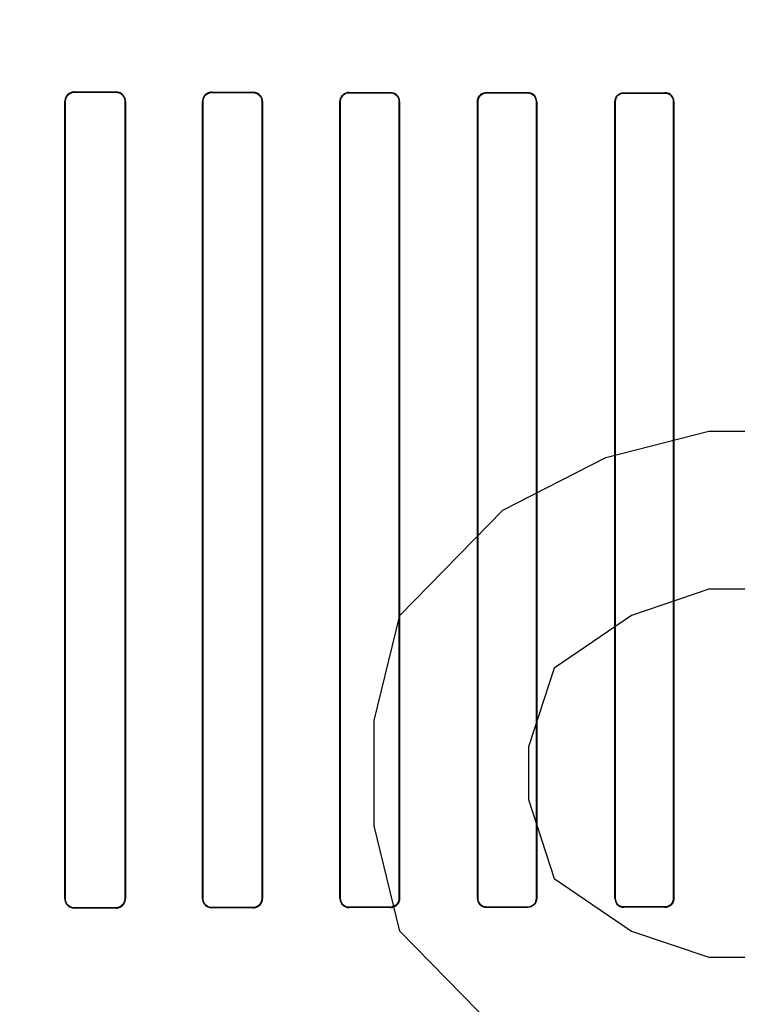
# Model space of a CAD drawing. Header units: millimetres. Extents: x 0 to 297, y 0 to 210.
# Tile 327 of 455: x 240.178 to 240.361, y 157.523 to 157.774. Entities that reach past the tile are written whole.
import ezdxf

# ---------------------------------------------------------------- set-up
doc = ezdxf.new("R2010")
doc.units = ezdxf.units.MM
doc.header["$LTSCALE"] = 16.335
doc.layers.get('0').update_dxf_attribs({"linetype": 'CONTINUOUS'})
for name, color, linetype in [('AXES_REF', 7, 'CONTINUOUS'), ('INTFCLR_1', 7, 'CONTINUOUS'), ('INTFCLR_72935', 7, 'CONTINUOUS')]:
    doc.layers.add(name, color=color, linetype=linetype)

msp = doc.modelspace()

# ---------------------------------------------------------------- linework, layer by layer
at = {"color": 7, "linetype": 'Continuous'}
for p, q in [((240.32735, 157.66228), (240.3536, 157.66898)), ((240.3536, 157.66898), (240.38641, 157.66898)), ((240.3011, 157.64887), (240.32735, 157.66228)), ((240.27485, 157.62206), (240.3011, 157.64887)), ((240.3536, 157.62877), (240.33391, 157.62206)), ((240.39297, 157.62877), (240.3536, 157.62877)), ((240.26829, 157.59525), (240.27485, 157.62206)), ((240.33391, 157.62206), (240.31422, 157.60866)), ((240.31422, 157.60866), (240.30766, 157.58855)), ((240.26829, 157.56845), (240.26829, 157.59525)), ((240.30766, 157.58855), (240.30766, 157.57515)), ((240.30766, 157.57515), (240.31422, 157.55504)), ((240.27485, 157.54164), (240.26829, 157.56845)), ((240.31422, 157.55504), (240.33391, 157.54164)), ((240.3011, 157.51483), (240.27485, 157.54164)), ((240.33391, 157.54164), (240.3536, 157.53494)), ((240.3536, 157.53494), (240.39297, 157.53494))]:
    msp.add_line(p, q, dxfattribs=at)
for radius in [6.78708, 6.7865, 6.74304]:
    msp.add_circle((241.48891, 154.71148), radius, dxfattribs=at)
for radius, start, end in [(6.72, 278.277129, 261.722871), (6.874, 113.082594, 269.618979)]:
    msp.add_arc((241.48891, 154.71148), radius, start, end, dxfattribs=at)
at = {"layer": 'AXES_REF', "color": 9, "linetype": 'Continuous'}
msp.add_circle((241.48891, 154.71148), 4.15, dxfattribs=at)
at = {"layer": 'AXES_REF', "color": 7, "linetype": 'Continuous'}
msp.add_arc((241.48891, 154.71148), 6.874, 113.082685, 66.917315, dxfattribs=at)
at = {"layer": 'AXES_REF', "color": 9, "linetype": 'Continuous'}
msp.add_arc((241.48891, 154.71148), 6.19116, 94.411812, 85.588188, dxfattribs=at)
at = {"layer": 'INTFCLR_1', "color": 9, "linetype": 'Continuous'}
for p, q in [((240.19196, 157.75539), (240.19196, 157.75549)), ((240.20246, 157.75546), (240.20246, 157.75537)), ((240.22696, 157.75531), (240.22696, 157.7554)), ((240.23746, 157.75537), (240.23746, 157.75529)), ((240.26196, 157.75525), (240.26196, 157.75533)), ((240.27246, 157.75531), (240.27246, 157.75523)), ((240.29696, 157.7552), (240.29696, 157.75527)), ((240.30746, 157.75526), (240.30746, 157.75518)), ((240.33196, 157.75516), (240.33196, 157.75524)), ((240.34246, 157.75523), (240.34246, 157.75515)), ((240.18944, 157.75297), (240.18953, 157.75297)), ((240.20486, 157.75297), (240.20495, 157.75297)), ((240.22453, 157.75297), (240.22462, 157.75297)), ((240.23978, 157.75297), (240.23987, 157.75297)), ((240.2596, 157.75297), (240.25968, 157.75297)), ((240.27472, 157.75297), (240.2748, 157.75297)), ((240.29466, 157.75297), (240.29473, 157.75297)), ((240.30968, 157.75297), (240.30976, 157.75297)), ((240.3297, 157.75297), (240.32977, 157.75297)), ((240.34465, 157.75297), (240.34472, 157.75297)), ((240.18953, 157.54997), (240.18944, 157.54997)), ((240.20495, 157.54997), (240.20486, 157.54997)), ((240.22462, 157.54997), (240.22453, 157.54997)), ((240.23987, 157.54997), (240.23978, 157.54997)), ((240.25968, 157.54997), (240.2596, 157.54997)), ((240.2748, 157.54997), (240.27472, 157.54997)), ((240.29473, 157.54997), (240.29466, 157.54997)), ((240.30976, 157.54997), (240.30968, 157.54997)), ((240.32977, 157.54997), (240.3297, 157.54997)), ((240.34472, 157.54997), (240.34465, 157.54997)), ((240.19196, 157.54745), (240.19196, 157.54754)), ((240.20246, 157.54757), (240.20246, 157.54748)), ((240.22696, 157.54754), (240.22696, 157.54763)), ((240.23746, 157.54765), (240.23746, 157.54756)), ((240.26196, 157.54761), (240.26196, 157.54769)), ((240.27246, 157.54771), (240.27246, 157.54763)), ((240.29696, 157.54766), (240.29696, 157.54774)), ((240.30746, 157.54775), (240.30746, 157.54768)), ((240.33196, 157.5477), (240.33196, 157.54778)), ((240.34246, 157.54779), (240.34246, 157.54771))]:
    msp.add_line(p, q, dxfattribs=at)
at = {"layer": 'INTFCLR_1', "color": 6, "linetype": 'Continuous'}
for p, q in [((240.18944, 157.75297), (240.18944, 157.54997)), ((240.18953, 157.75297), (240.18953, 157.54997)), ((240.20486, 157.54997), (240.20486, 157.75297)), ((240.20495, 157.54997), (240.20495, 157.75297)), ((240.22453, 157.75297), (240.22453, 157.54997)), ((240.22462, 157.75297), (240.22462, 157.54997)), ((240.23978, 157.54997), (240.23978, 157.75297)), ((240.23987, 157.54997), (240.23987, 157.75297)), ((240.2596, 157.75297), (240.2596, 157.54997)), ((240.25968, 157.75297), (240.25968, 157.54997)), ((240.27472, 157.54997), (240.27472, 157.75297)), ((240.2748, 157.54997), (240.2748, 157.75297)), ((240.29466, 157.75297), (240.29466, 157.54997)), ((240.29473, 157.75297), (240.29473, 157.54997)), ((240.30968, 157.54997), (240.30968, 157.75297)), ((240.30976, 157.54997), (240.30976, 157.75297)), ((240.3297, 157.75297), (240.3297, 157.54997)), ((240.32977, 157.75297), (240.32977, 157.54997)), ((240.34465, 157.54997), (240.34465, 157.75297)), ((240.34472, 157.54997), (240.34472, 157.75297))]:
    msp.add_line(p, q, dxfattribs=at)
for centre, major_axis, start_param, end_param in [((240.42471, 157.75647), (0.36509, 0), -2.262072, -2.225293), ((240.42471, 157.75647), (0.38609, 0), -2.217858, -2.184193), ((240.42471, 157.75647), (0.36509, 0), -2.143198, -2.109347), ((240.42471, 157.75647), (0.38609, 0), -2.10853, -2.077154), ((240.42471, 157.75647), (0.36509, 0), -2.032847, -2.000965), ((240.42471, 157.75647), (0.38609, 0), -2.005937, -1.976148), ((240.42471, 157.75647), (0.36509, 0), -1.928279, -1.897747), ((240.42471, 157.75647), (0.38609, 0), -1.908037, -1.879358), ((240.42471, 157.75647), (0.36509, 0), -1.827661, -1.798036), ((240.42471, 157.75647), (0.38609, 0), -1.8134, -1.785477), ((240.42471, 157.54647), (0.38609, 0), 2.184193, 2.217858), ((240.42471, 157.54647), (0.36509, 0), 2.225293, 2.262072), ((240.42471, 157.54647), (0.38609, 0), 2.077154, 2.10853), ((240.42471, 157.54647), (0.36509, 0), 2.109347, 2.143198), ((240.42471, 157.54647), (0.38609, 0), 1.976148, 2.005937), ((240.42471, 157.54647), (0.36509, 0), 2.000965, 2.032847), ((240.42471, 157.54647), (0.38609, 0), 1.879358, 1.908037), ((240.42471, 157.54647), (0.36509, 0), 1.897747, 1.928279), ((240.42471, 157.54647), (0.38609, 0), 1.785477, 1.8134), ((240.42471, 157.54647), (0.36509, 0), 1.798036, 1.827661)]:
    msp.add_ellipse(centre, major_axis=major_axis, ratio=0.003491, start_param=start_param, end_param=end_param, dxfattribs=at)
for points, knots in [([(240.19196, 157.75549), (240.19148, 157.75549), (240.19017, 157.75512), (240.18944, 157.75376), (240.18944, 157.75297)], [0, 0, 0, 0, 0.379371, 1, 1, 1, 1]), ([(240.19196, 157.75539), (240.1915, 157.75539), (240.19024, 157.75505), (240.18953, 157.75374), (240.18953, 157.75297)], [0, 0, 0, 0, 0.373842, 1, 1, 1, 1]), ([(240.20495, 157.75297), (240.20495, 157.75349), (240.20454, 157.75479), (240.20321, 157.75546), (240.20246, 157.75546)], [0, 0, 0, 0, 0.412853, 1, 1, 1, 1]), ([(240.20486, 157.75297), (240.20486, 157.75348), (240.20446, 157.75473), (240.20318, 157.75536), (240.20246, 157.75537)], [0, 0, 0, 0, 0.417005, 1, 1, 1, 1]), ([(240.22696, 157.7554), (240.22651, 157.7554), (240.22525, 157.75506), (240.22453, 157.75375), (240.22453, 157.75297)], [0, 0, 0, 0, 0.365847, 1, 1, 1, 1]), ([(240.22696, 157.75531), (240.2264, 157.75531), (240.22516, 157.75485), (240.22462, 157.7536), (240.22462, 157.75297)], [0, 0, 0, 0, 0.47417, 1, 1, 1, 1]), ([(240.23987, 157.75297), (240.23987, 157.75349), (240.23946, 157.75475), (240.23817, 157.75537), (240.23746, 157.75537)], [0, 0, 0, 0, 0.424164, 1, 1, 1, 1]), ([(240.23978, 157.75297), (240.23978, 157.75347), (240.23939, 157.75469), (240.23814, 157.75529), (240.23746, 157.75529)], [0, 0, 0, 0, 0.426866, 1, 1, 1, 1]), ([(240.26196, 157.75533), (240.2614, 157.75533), (240.26015, 157.75487), (240.2596, 157.75361), (240.2596, 157.75297)], [0, 0, 0, 0, 0.467061, 1, 1, 1, 1]), ([(240.26196, 157.75525), (240.26151, 157.75525), (240.26032, 157.7549), (240.25968, 157.75367), (240.25968, 157.75297)], [0, 0, 0, 0, 0.396505, 1, 1, 1, 1]), ([(240.2748, 157.75297), (240.2748, 157.75348), (240.27439, 157.75471), (240.27314, 157.75531), (240.27246, 157.75531)], [0, 0, 0, 0, 0.432833, 1, 1, 1, 1]), ([(240.27472, 157.75297), (240.27472, 157.75347), (240.27433, 157.75465), (240.27312, 157.75523), (240.27246, 157.75523)], [0, 0, 0, 0, 0.434515, 1, 1, 1, 1]), ([(240.29696, 157.75527), (240.29642, 157.75528), (240.29521, 157.75484), (240.29466, 157.7536), (240.29466, 157.75297)], [0, 0, 0, 0, 0.459212, 1, 1, 1, 1]), ([(240.29696, 157.7552), (240.29638, 157.7552), (240.2952, 157.75471), (240.29473, 157.75352), (240.29473, 157.75297)], [0, 0, 0, 0, 0.511255, 1, 1, 1, 1]), ([(240.30976, 157.75297), (240.30976, 157.75348), (240.30935, 157.75469), (240.30812, 157.75526), (240.30746, 157.75526)], [0, 0, 0, 0, 0.439306, 1, 1, 1, 1]), ([(240.30968, 157.75297), (240.30968, 157.75347), (240.30928, 157.75464), (240.30809, 157.75518), (240.30746, 157.75518)], [0, 0, 0, 0, 0.445822, 1, 1, 1, 1]), ([(240.3297, 157.75297), (240.3297, 157.75349), (240.33011, 157.75468), (240.33133, 157.75524), (240.33196, 157.75524)], [0, 0, 0, 0, 0.448932, 1, 1, 1, 1]), ([(240.33196, 157.75516), (240.3314, 157.75516), (240.33023, 157.75469), (240.32977, 157.75352), (240.32977, 157.75297)], [0, 0, 0, 0, 0.506253, 1, 1, 1, 1]), ([(240.34472, 157.75297), (240.34472, 157.75354), (240.34424, 157.75474), (240.34304, 157.75523), (240.34246, 157.75523)], [0, 0, 0, 0, 0.496562, 1, 1, 1, 1]), ([(240.34465, 157.75297), (240.34465, 157.75347), (240.34424, 157.75462), (240.34308, 157.75515), (240.34246, 157.75515)], [0, 0, 0, 0, 0.450447, 1, 1, 1, 1]), ([(240.18944, 157.54997), (240.18944, 157.54945), (240.18984, 157.54813), (240.1912, 157.54745), (240.19196, 157.54745)], [0, 0, 0, 0, 0.405294, 1, 1, 1, 1]), ([(240.18953, 157.54997), (240.18953, 157.54946), (240.18993, 157.54819), (240.19124, 157.54754), (240.19196, 157.54754)], [0, 0, 0, 0, 0.4116, 1, 1, 1, 1]), ([(240.20246, 157.54757), (240.20291, 157.54757), (240.20415, 157.54791), (240.20486, 157.5492), (240.20486, 157.54997)], [0, 0, 0, 0, 0.369218, 1, 1, 1, 1]), ([(240.20246, 157.54748), (240.20294, 157.54748), (240.20422, 157.54784), (240.20495, 157.54918), (240.20495, 157.54997)], [0, 0, 0, 0, 0.373744, 1, 1, 1, 1]), ([(240.22453, 157.54997), (240.22453, 157.54945), (240.22494, 157.54818), (240.22625, 157.54754), (240.22696, 157.54754)], [0, 0, 0, 0, 0.419413, 1, 1, 1, 1]), ([(240.22462, 157.54997), (240.22462, 157.54946), (240.22501, 157.54823), (240.22628, 157.54762), (240.22696, 157.54763)], [0, 0, 0, 0, 0.422806, 1, 1, 1, 1]), ([(240.23746, 157.54765), (240.23794, 157.54765), (240.23915, 157.54801), (240.23978, 157.54926), (240.23978, 157.54997)], [0, 0, 0, 0, 0.401644, 1, 1, 1, 1]), ([(240.23746, 157.54756), (240.23805, 157.54756), (240.23932, 157.54804), (240.23987, 157.54932), (240.23987, 157.54997)], [0, 0, 0, 0, 0.473342, 1, 1, 1, 1]), ([(240.2596, 157.54997), (240.2596, 157.54945), (240.26001, 157.54821), (240.26128, 157.54761), (240.26196, 157.54761)], [0, 0, 0, 0, 0.42929, 1, 1, 1, 1]), ([(240.25968, 157.54997), (240.25968, 157.54947), (240.26008, 157.54827), (240.2613, 157.54769), (240.26196, 157.54769)], [0, 0, 0, 0, 0.431437, 1, 1, 1, 1]), ([(240.27246, 157.54771), (240.27292, 157.54771), (240.27409, 157.54805), (240.27472, 157.54927), (240.27472, 157.54997)], [0, 0, 0, 0, 0.393953, 1, 1, 1, 1]), ([(240.27246, 157.54763), (240.27302, 157.54763), (240.27425, 157.54808), (240.2748, 157.54933), (240.2748, 157.54997)], [0, 0, 0, 0, 0.463766, 1, 1, 1, 1]), ([(240.29466, 157.54997), (240.29466, 157.54945), (240.29506, 157.54824), (240.2963, 157.54766), (240.29696, 157.54766)], [0, 0, 0, 0, 0.436745, 1, 1, 1, 1]), ([(240.29473, 157.54997), (240.29473, 157.54947), (240.29513, 157.5483), (240.29633, 157.54774), (240.29696, 157.54774)], [0, 0, 0, 0, 0.438001, 1, 1, 1, 1]), ([(240.30746, 157.54775), (240.30804, 157.54775), (240.30922, 157.54824), (240.30968, 157.54941), (240.30968, 157.54997)], [0, 0, 0, 0, 0.509133, 1, 1, 1, 1]), ([(240.30976, 157.54997), (240.30976, 157.54945), (240.30934, 157.54824), (240.30811, 157.54768), (240.30746, 157.54768)], [0, 0, 0, 0, 0.444674, 1, 1, 1, 1]), ([(240.3297, 157.54997), (240.3297, 157.54946), (240.3301, 157.54826), (240.33132, 157.5477), (240.33196, 157.5477)], [0, 0, 0, 0, 0.442114, 1, 1, 1, 1]), ([(240.32977, 157.54997), (240.32977, 157.54947), (240.33017, 157.54831), (240.33135, 157.54778), (240.33196, 157.54778)], [0, 0, 0, 0, 0.449607, 1, 1, 1, 1]), ([(240.34246, 157.54779), (240.34303, 157.54779), (240.34419, 157.54826), (240.34465, 157.54942), (240.34465, 157.54997)], [0, 0, 0, 0, 0.504817, 1, 1, 1, 1]), ([(240.34472, 157.54997), (240.34472, 157.54945), (240.34431, 157.54826), (240.3431, 157.54771), (240.34246, 157.54771)], [0, 0, 0, 0, 0.449916, 1, 1, 1, 1])]:
    msp.add_open_spline(points, degree=3, knots=knots, dxfattribs=at)
at = {"layer": 'INTFCLR_72935', "color": 9, "linetype": 'Continuous'}
for p, q in [((240.19196, 157.75549), (240.19196, 157.75539)), ((240.20246, 157.75537), (240.20246, 157.75546)), ((240.22696, 157.7554), (240.22696, 157.75531)), ((240.23746, 157.75529), (240.23746, 157.75537)), ((240.26196, 157.75533), (240.26196, 157.75525)), ((240.27246, 157.75523), (240.27246, 157.75531)), ((240.29696, 157.75527), (240.29696, 157.7552)), ((240.30746, 157.75518), (240.30746, 157.75526)), ((240.33196, 157.75524), (240.33196, 157.75516)), ((240.34246, 157.75515), (240.34246, 157.75523)), ((240.18953, 157.75297), (240.18944, 157.75297)), ((240.20495, 157.75297), (240.20486, 157.75297)), ((240.22462, 157.75297), (240.22453, 157.75297)), ((240.23987, 157.75297), (240.23978, 157.75297)), ((240.25968, 157.75297), (240.2596, 157.75297)), ((240.2748, 157.75297), (240.27472, 157.75297)), ((240.29473, 157.75297), (240.29466, 157.75297)), ((240.30976, 157.75297), (240.30968, 157.75297)), ((240.32977, 157.75297), (240.3297, 157.75297)), ((240.34472, 157.75297), (240.34465, 157.75297)), ((240.18944, 157.54997), (240.18953, 157.54997)), ((240.20486, 157.54997), (240.20495, 157.54997)), ((240.22453, 157.54997), (240.22462, 157.54997)), ((240.23978, 157.54997), (240.23987, 157.54997)), ((240.2596, 157.54997), (240.25968, 157.54997)), ((240.27472, 157.54997), (240.2748, 157.54997)), ((240.29466, 157.54997), (240.29473, 157.54997)), ((240.30968, 157.54997), (240.30976, 157.54997)), ((240.3297, 157.54997), (240.32977, 157.54997)), ((240.34465, 157.54997), (240.34472, 157.54997)), ((240.19196, 157.54754), (240.19196, 157.54745)), ((240.20246, 157.54748), (240.20246, 157.54757)), ((240.22696, 157.54763), (240.22696, 157.54754)), ((240.23746, 157.54756), (240.23746, 157.54765)), ((240.26196, 157.54769), (240.26196, 157.54761)), ((240.27246, 157.54763), (240.27246, 157.54771)), ((240.29696, 157.54774), (240.29696, 157.54766)), ((240.30746, 157.54768), (240.30746, 157.54775)), ((240.33196, 157.54778), (240.33196, 157.5477)), ((240.34246, 157.54771), (240.34246, 157.54779))]:
    msp.add_line(p, q, dxfattribs=at)
at = {"layer": 'INTFCLR_72935', "color": 6, "linetype": 'Continuous'}
for p, q in [((240.18944, 157.54997), (240.18944, 157.75297)), ((240.18953, 157.54997), (240.18953, 157.75297)), ((240.20486, 157.75297), (240.20486, 157.54997)), ((240.20495, 157.75297), (240.20495, 157.54997)), ((240.22453, 157.54997), (240.22453, 157.75297)), ((240.22462, 157.54997), (240.22462, 157.75297)), ((240.23978, 157.75297), (240.23978, 157.54997)), ((240.23987, 157.75297), (240.23987, 157.54997)), ((240.2596, 157.54997), (240.2596, 157.75297)), ((240.25968, 157.54997), (240.25968, 157.75297)), ((240.27472, 157.75297), (240.27472, 157.54997)), ((240.2748, 157.75297), (240.2748, 157.54997)), ((240.29466, 157.54997), (240.29466, 157.75297)), ((240.29473, 157.54997), (240.29473, 157.75297)), ((240.30968, 157.75297), (240.30968, 157.54997)), ((240.30976, 157.75297), (240.30976, 157.54997)), ((240.3297, 157.54997), (240.3297, 157.75297)), ((240.32977, 157.54997), (240.32977, 157.75297)), ((240.34465, 157.75297), (240.34465, 157.54997)), ((240.34472, 157.75297), (240.34472, 157.54997))]:
    msp.add_line(p, q, dxfattribs=at)
for centre, major_axis, start_param, end_param in [((240.42471, 157.75647), (0.36509, 0), -2.262072, -2.225293), ((240.42471, 157.75647), (0.38609, 0), -2.217858, -2.184193), ((240.42471, 157.75647), (0.36509, 0), -2.143198, -2.109347), ((240.42471, 157.75647), (0.38609, 0), -2.10853, -2.077154), ((240.42471, 157.75647), (0.36509, 0), -2.032847, -2.000965), ((240.42471, 157.75647), (0.38609, 0), -2.005937, -1.976148), ((240.42471, 157.75647), (0.36509, 0), -1.928279, -1.897747), ((240.42471, 157.75647), (0.38609, 0), -1.908037, -1.879358), ((240.42471, 157.75647), (0.36509, 0), -1.827661, -1.798036), ((240.42471, 157.75647), (0.38609, 0), -1.8134, -1.785477), ((240.42471, 157.54647), (0.38609, 0), 2.184193, 2.217858), ((240.42471, 157.54647), (0.36509, 0), 2.225293, 2.262072), ((240.42471, 157.54647), (0.38609, 0), 2.077154, 2.10853), ((240.42471, 157.54647), (0.36509, 0), 2.109347, 2.143198), ((240.42471, 157.54647), (0.38609, 0), 1.976148, 2.005937), ((240.42471, 157.54647), (0.36509, 0), 2.000965, 2.032847), ((240.42471, 157.54647), (0.38609, 0), 1.879358, 1.908037), ((240.42471, 157.54647), (0.36509, 0), 1.897747, 1.928279), ((240.42471, 157.54647), (0.38609, 0), 1.785477, 1.8134), ((240.42471, 157.54647), (0.36509, 0), 1.798036, 1.827661)]:
    msp.add_ellipse(centre, major_axis=major_axis, ratio=0.003491, start_param=start_param, end_param=end_param, dxfattribs=at)
for points, knots in [([(240.19196, 157.75549), (240.19147, 157.75549), (240.19016, 157.75511), (240.18944, 157.75375), (240.18944, 157.75297)], [0, 0, 0, 0, 0.387522, 1, 1, 1, 1]), ([(240.18953, 157.75297), (240.18953, 157.75348), (240.18993, 157.75475), (240.19124, 157.75539), (240.19196, 157.75539)], [0, 0, 0, 0, 0.411738, 1, 1, 1, 1]), ([(240.20495, 157.75297), (240.20495, 157.75349), (240.20454, 157.75479), (240.20321, 157.75546), (240.20246, 157.75546)], [0, 0, 0, 0, 0.411614, 1, 1, 1, 1]), ([(240.20246, 157.75537), (240.20293, 157.75537), (240.20417, 157.75502), (240.20486, 157.75372), (240.20486, 157.75297)], [0, 0, 0, 0, 0.378712, 1, 1, 1, 1]), ([(240.22696, 157.7554), (240.2265, 157.7554), (240.22524, 157.75505), (240.22453, 157.75374), (240.22453, 157.75297)], [0, 0, 0, 0, 0.376214, 1, 1, 1, 1]), ([(240.22462, 157.75297), (240.22462, 157.75348), (240.22502, 157.75471), (240.22628, 157.75531), (240.22696, 157.75531)], [0, 0, 0, 0, 0.426616, 1, 1, 1, 1]), ([(240.23987, 157.75297), (240.23987, 157.75349), (240.23946, 157.75475), (240.23817, 157.75537), (240.23746, 157.75537)], [0, 0, 0, 0, 0.425926, 1, 1, 1, 1]), ([(240.23746, 157.75529), (240.23795, 157.75529), (240.23916, 157.75491), (240.23978, 157.75367), (240.23978, 157.75297)], [0, 0, 0, 0, 0.409084, 1, 1, 1, 1]), ([(240.2596, 157.75297), (240.2596, 157.75348), (240.26001, 157.75472), (240.26128, 157.75533), (240.26196, 157.75533)], [0, 0, 0, 0, 0.429291, 1, 1, 1, 1]), ([(240.25968, 157.75297), (240.25968, 157.75348), (240.26009, 157.75467), (240.26131, 157.75525), (240.26196, 157.75525)], [0, 0, 0, 0, 0.436652, 1, 1, 1, 1]), ([(240.2748, 157.75297), (240.2748, 157.75349), (240.27439, 157.75472), (240.27314, 157.75531), (240.27246, 157.75531)], [0, 0, 0, 0, 0.43647, 1, 1, 1, 1]), ([(240.27246, 157.75523), (240.27293, 157.75523), (240.2741, 157.75487), (240.27472, 157.75366), (240.27472, 157.75297)], [0, 0, 0, 0, 0.400765, 1, 1, 1, 1]), ([(240.29466, 157.75297), (240.29466, 157.75348), (240.29506, 157.75469), (240.2963, 157.75528), (240.29696, 157.75527)], [0, 0, 0, 0, 0.436747, 1, 1, 1, 1]), ([(240.29473, 157.75297), (240.29473, 157.75347), (240.29514, 157.75465), (240.29633, 157.7552), (240.29696, 157.7552)], [0, 0, 0, 0, 0.443691, 1, 1, 1, 1]), ([(240.30976, 157.75297), (240.30976, 157.75349), (240.30934, 157.75469), (240.30811, 157.75526), (240.30746, 157.75526)], [0, 0, 0, 0, 0.444674, 1, 1, 1, 1]), ([(240.30746, 157.75518), (240.30804, 157.75518), (240.30922, 157.75469), (240.30968, 157.75352), (240.30968, 157.75297)], [0, 0, 0, 0, 0.512924, 1, 1, 1, 1]), ([(240.3297, 157.75297), (240.3297, 157.75348), (240.3301, 157.75467), (240.33132, 157.75524), (240.33196, 157.75524)], [0, 0, 0, 0, 0.442115, 1, 1, 1, 1]), ([(240.32977, 157.75297), (240.32977, 157.75347), (240.33017, 157.75463), (240.33135, 157.75516), (240.33196, 157.75516)], [0, 0, 0, 0, 0.449607, 1, 1, 1, 1]), ([(240.34472, 157.75297), (240.34472, 157.75349), (240.34431, 157.75468), (240.3431, 157.75523), (240.34246, 157.75523)], [0, 0, 0, 0, 0.449916, 1, 1, 1, 1]), ([(240.34246, 157.75515), (240.34303, 157.75515), (240.34419, 157.75467), (240.34465, 157.75352), (240.34465, 157.75297)], [0, 0, 0, 0, 0.508383, 1, 1, 1, 1]), ([(240.18944, 157.54997), (240.18944, 157.54945), (240.18984, 157.54813), (240.1912, 157.54745), (240.19196, 157.54745)], [0, 0, 0, 0, 0.404897, 1, 1, 1, 1]), ([(240.19196, 157.54754), (240.19149, 157.54754), (240.19023, 157.5479), (240.18953, 157.54921), (240.18953, 157.54997)], [0, 0, 0, 0, 0.383513, 1, 1, 1, 1]), ([(240.20486, 157.54997), (240.20486, 157.54946), (240.20446, 157.54821), (240.20318, 157.54757), (240.20246, 157.54757)], [0, 0, 0, 0, 0.417183, 1, 1, 1, 1]), ([(240.20246, 157.54748), (240.20295, 157.54748), (240.20424, 157.54785), (240.20495, 157.54919), (240.20495, 157.54997)], [0, 0, 0, 0, 0.383063, 1, 1, 1, 1]), ([(240.22453, 157.54997), (240.22453, 157.54945), (240.22494, 157.54817), (240.22625, 157.54754), (240.22696, 157.54754)], [0, 0, 0, 0, 0.422387, 1, 1, 1, 1]), ([(240.22696, 157.54763), (240.2264, 157.54762), (240.22516, 157.54809), (240.22462, 157.54934), (240.22462, 157.54997)], [0, 0, 0, 0, 0.47417, 1, 1, 1, 1]), ([(240.23978, 157.54997), (240.23978, 157.54946), (240.23938, 157.54824), (240.23814, 157.54765), (240.23746, 157.54765)], [0, 0, 0, 0, 0.429389, 1, 1, 1, 1]), ([(240.23746, 157.54756), (240.23792, 157.54756), (240.23916, 157.5479), (240.23987, 157.5492), (240.23987, 157.54997)], [0, 0, 0, 0, 0.370654, 1, 1, 1, 1]), ([(240.2596, 157.54997), (240.2596, 157.54945), (240.26002, 157.54821), (240.26128, 157.54761), (240.26196, 157.54761)], [0, 0, 0, 0, 0.434167, 1, 1, 1, 1]), ([(240.26196, 157.54769), (240.2615, 157.54769), (240.2603, 157.54805), (240.25968, 157.54928), (240.25968, 157.54997)], [0, 0, 0, 0, 0.404562, 1, 1, 1, 1]), ([(240.2748, 157.54997), (240.2748, 157.54945), (240.27439, 157.54822), (240.27314, 157.54763), (240.27246, 157.54763)], [0, 0, 0, 0, 0.432834, 1, 1, 1, 1]), ([(240.27472, 157.54997), (240.27472, 157.54946), (240.27432, 157.54828), (240.27311, 157.54771), (240.27246, 157.54771)], [0, 0, 0, 0, 0.438506, 1, 1, 1, 1]), ([(240.29466, 157.54997), (240.29466, 157.54945), (240.29507, 157.54823), (240.29631, 157.54766), (240.29696, 157.54766)], [0, 0, 0, 0, 0.443145, 1, 1, 1, 1]), ([(240.29696, 157.54774), (240.29651, 157.54774), (240.29535, 157.54808), (240.29473, 157.54929), (240.29473, 157.54997)], [0, 0, 0, 0, 0.397667, 1, 1, 1, 1]), ([(240.30976, 157.54997), (240.30976, 157.54946), (240.30935, 157.54825), (240.30812, 157.54768), (240.30746, 157.54768)], [0, 0, 0, 0, 0.439306, 1, 1, 1, 1]), ([(240.30968, 157.54997), (240.30968, 157.54947), (240.30928, 157.5483), (240.30809, 157.54775), (240.30746, 157.54775)], [0, 0, 0, 0, 0.445822, 1, 1, 1, 1]), ([(240.3297, 157.54997), (240.3297, 157.54945), (240.33011, 157.54825), (240.33133, 157.5477), (240.33196, 157.5477)], [0, 0, 0, 0, 0.448931, 1, 1, 1, 1]), ([(240.33196, 157.54778), (240.33139, 157.54778), (240.33022, 157.54826), (240.32977, 157.54942), (240.32977, 157.54997)], [0, 0, 0, 0, 0.512262, 1, 1, 1, 1]), ([(240.34465, 157.54997), (240.34465, 157.54947), (240.34424, 157.54832), (240.34308, 157.54779), (240.34246, 157.54779)], [0, 0, 0, 0, 0.450447, 1, 1, 1, 1]), ([(240.34246, 157.54771), (240.34305, 157.54771), (240.34425, 157.5482), (240.34472, 157.5494), (240.34472, 157.54997)], [0, 0, 0, 0, 0.508852, 1, 1, 1, 1])]:
    msp.add_open_spline(points, degree=3, knots=knots, dxfattribs=at)

doc.saveas('drawing.dxf')
